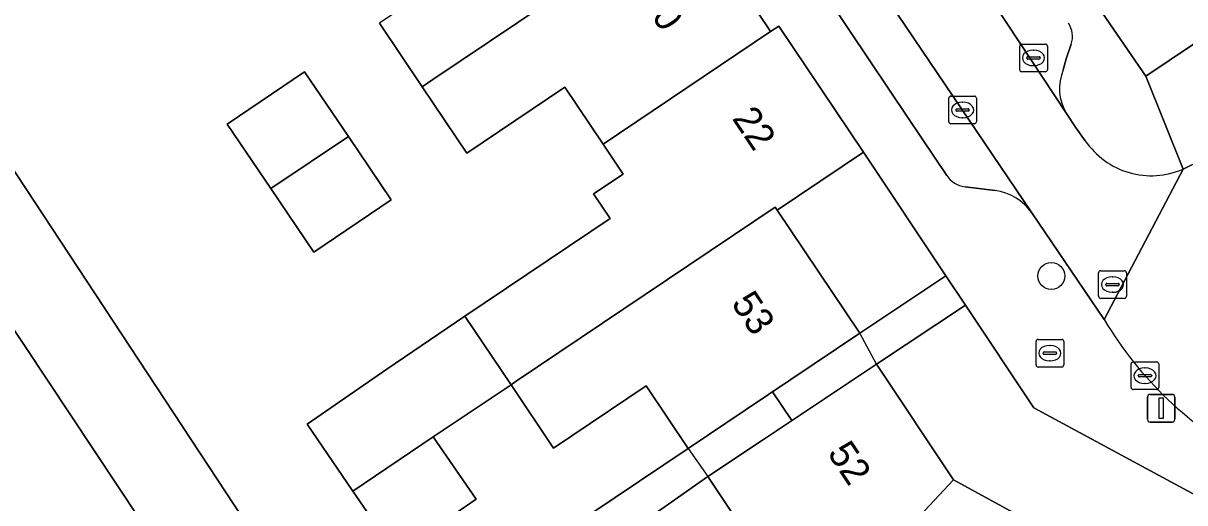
# Model space of a CAD drawing. Extents: x 158352 to 159489, y 383828 to 384603.
# Drawn here: x 158862.39 to 158904.38, y 384122.16 to 384139.5 of the extents above; entities that cross this region are included whole.
import ezdxf

# ---------------------------------------------------------------- set-up
doc = ezdxf.new("R2010")
doc.units = 0
for name, color, linetype in [('IMGEO_Boom', 7, 'Continuous'), ('IMGEO_Brandkraan', 7, 'Continuous'), ('IMGEO_Erf', 7, 'Continuous'), ('IMGEO_Kolk', 7, 'Continuous'), ('IMGEO_Lichtmast', 7, 'Continuous'), ('IMGEO_Pand', 7, 'Continuous'), ('IMGEO_Pand_nummerreeks', 7, 'Continuous'), ('IMGEO_Pand_overbouw', 7, 'Continuous'), ('IMGEO_Parkeervlak_open', 7, 'Continuous'), ('IMGEO_Rijbaan_lokaal_open', 7, 'Continuous'), ('IMGEO_Rioolput', 7, 'Continuous'), ('IMGEO_Voetpad_open', 7, 'Continuous')]:
    doc.layers.add(name, color=color, linetype=linetype)

msp = doc.modelspace()

# ---------------------------------------------------------------- linework, layer by layer
at = {"layer": 'IMGEO_Boom'}
msp.add_circle((158899.551, 384130.363), 0.489, dxfattribs=at)
at = {"layer": 'IMGEO_Brandkraan'}
for p, q in [((158898.999, 384127.144), (158898.999, 384127.996)), ((158899.074, 384128.07), (158899.926, 384128.07)), ((158900, 384127.996), (158900, 384127.144)), ((158899.258, 384127.564), (158899.258, 384127.576)), ((158899.696, 384127.527), (158899.298, 384127.527)), ((158899.301, 384127.613), (158899.699, 384127.613)), ((158899.487, 384127.85), (158899.512, 384127.85)), ((158899.742, 384127.576), (158899.742, 384127.564)), ((158899.926, 384127.07), (158899.074, 384127.07)), ((158899.51, 384127.29), (158899.485, 384127.29))]:
    msp.add_line(p, q, dxfattribs=at)
for points in [[(158898.999, 384127.144), (158898.999, 384127.996)], [(158899.074, 384128.07), (158899.926, 384128.07)], [(158900, 384127.996), (158900, 384127.144)], [(158899.926, 384127.07), (158899.074, 384127.07)]]:
    msp.add_lwpolyline(points, dxfattribs=at)
for centre, radius, start, end in [((158899.076, 384127.994), 0.0765, 91.552, 178.448), ((158899.076, 384127.994), 0.0765, 91.552, 178.448), ((158899.924, 384127.994), 0.0765, 1.552, 88.448), ((158899.924, 384127.994), 0.0765, 1.552, 88.448), ((158899.298, 384127.573), 0.0403, 85.8775, 175.7526), ((158899.295, 384127.563), 0.0366, 178.938, 274.7102), ((158899.699, 384127.57), 0.043, 264.8664, 352.4533), ((158899.703, 384127.575), 0.0386, 1.7309, 96.639), ((158899.076, 384127.146), 0.0765, 181.552, 268.448), ((158899.076, 384127.146), 0.0765, 181.552, 268.448), ((158899.924, 384127.146), 0.0765, 271.552, 358.448), ((158899.924, 384127.146), 0.0765, 271.552, 358.448)]:
    msp.add_arc(centre, radius, start, end, dxfattribs=at)
for centre, major_axis, ratio, start_param, end_param in [((158899.486, 384127.57), (-0.387, 0.002), 0.722429, 4.712389, 7.853982), ((158899.511, 384127.57), (-0.39, 0.002), 0.717154, 1.570796, 4.712389)]:
    msp.add_ellipse(centre, major_axis=major_axis, ratio=ratio, start_param=start_param, end_param=end_param, dxfattribs=at)
at = {"layer": 'IMGEO_Erf'}
for points in [[(158942.263, 384168.715), (158937.66, 384165.622), (158933.069, 384162.537), (158933.874, 384161.338), (158929.263, 384158.239), (158928.917, 384158.007), (158928.717, 384158.105), (158924.553, 384155.307), (158919.952, 384152.215), (158915.351, 384149.124), (158910.891, 384146.127), (158911.02, 384145.936), (158910.878, 384145.84), (158906.196, 384142.695), (158905.358, 384143.942), (158900.735, 384140.836), (158902.964, 384137.583), (158985.981, 384193.365)], [(158856.183, 384143.092), (158874.109, 384115.848), (158886.43, 384124.126), (158884.91, 384126.389), (158881.56, 384124.137), (158880.021, 384126.427), (158877.213, 384124.539), (158878.756, 384122.285), (158875.871, 384120.3), (158874.307, 384122.586), (158872.649, 384125.008), (158875.535, 384126.993), (158878.351, 384128.913), (158883.603, 384132.442), (158883.007, 384133.328), (158884.076, 384134.047), (158883.348, 384135.13), (158881.967, 384137.186), (158878.423, 384134.804), (158876.811, 384137.203), (158875.264, 384139.505)], [(158871.513, 384092.763), (158875.376, 384099.88), (158880.878, 384107.738), (158891.076, 384102.332), (158895.47, 384110.225), (158895.26, 384111.009), (158897.002, 384114.137), (158893.501, 384116.041), (158890.484, 384113.001), (158888.408, 384114.854), (158886.253, 384116.779), (158889.168, 384120.043), (158887.133, 384123.108), (158872.435, 384112.771), (158858.266, 384134.119)]]:
    msp.add_lwpolyline(points, dxfattribs=at)
for points in [[(158872.898, 384131.221), (158871.338, 384133.524), (158869.761, 384135.852), (158872.555, 384137.75), (158874.141, 384135.408), (158875.692, 384133.119)], [(158892.764, 384134.835), (158889.646, 384132.741), (158892.634, 384128.295), (158895.741, 384130.365)], [(158898.923, 384125.588), (158896.445, 384129.308), (158893.236, 384127.17), (158896.016, 384122.994), (158900.488, 384120.547), (158901.498, 384119.976), (158906.279, 384117.352), (158908.084, 384120.639)]]:
    msp.add_lwpolyline(points, close=True, dxfattribs=at)
at = {"layer": 'IMGEO_Kolk'}
for p, q in [((158898.408, 384137.822), (158898.408, 384138.674)), ((158898.483, 384138.748), (158899.335, 384138.748)), ((158898.896, 384138.528), (158898.921, 384138.528)), ((158899.409, 384138.674), (158899.409, 384137.822)), ((158898.667, 384138.242), (158898.667, 384138.254)), ((158899.105, 384138.205), (158898.707, 384138.205)), ((158898.71, 384138.291), (158899.108, 384138.291)), ((158898.919, 384137.968), (158898.894, 384137.968)), ((158899.151, 384138.254), (158899.151, 384138.242)), ((158899.335, 384137.748), (158898.483, 384137.748)), ((158895.844, 384135.939), (158895.844, 384136.791)), ((158895.919, 384136.865), (158896.771, 384136.865)), ((158896.845, 384136.791), (158896.845, 384135.939)), ((158896.103, 384136.359), (158896.103, 384136.371)), ((158896.541, 384136.322), (158896.143, 384136.322)), ((158896.146, 384136.408), (158896.544, 384136.408)), ((158896.332, 384136.645), (158896.357, 384136.645)), ((158896.587, 384136.371), (158896.587, 384136.359)), ((158896.771, 384135.865), (158895.919, 384135.865)), ((158896.355, 384136.085), (158896.33, 384136.085)), ((158902.436, 384126.329), (158902.436, 384127.181)), ((158902.511, 384127.255), (158903.363, 384127.255)), ((158902.924, 384127.035), (158902.949, 384127.035)), ((158903.437, 384127.181), (158903.437, 384126.329)), ((158902.695, 384126.749), (158902.695, 384126.761)), ((158903.133, 384126.712), (158902.735, 384126.712)), ((158902.738, 384126.798), (158903.136, 384126.798)), ((158903.179, 384126.761), (158903.179, 384126.749)), ((158903.363, 384126.255), (158902.511, 384126.255)), ((158902.947, 384126.475), (158902.922, 384126.475))]:
    msp.add_line(p, q, dxfattribs=at)
for points in [[(158898.408, 384137.822), (158898.408, 384138.674)], [(158898.483, 384138.748), (158899.335, 384138.748)], [(158899.409, 384138.674), (158899.409, 384137.822)], [(158899.335, 384137.748), (158898.483, 384137.748)], [(158895.844, 384135.939), (158895.844, 384136.791)], [(158895.919, 384136.865), (158896.771, 384136.865)], [(158896.845, 384136.791), (158896.845, 384135.939)], [(158896.771, 384135.865), (158895.919, 384135.865)], [(158902.436, 384126.329), (158902.436, 384127.181)], [(158902.511, 384127.255), (158903.363, 384127.255)], [(158903.437, 384127.181), (158903.437, 384126.329)], [(158903.363, 384126.255), (158902.511, 384126.255)]]:
    msp.add_lwpolyline(points, dxfattribs=at)
for centre, radius, start, end in [((158898.485, 384138.672), 0.0765, 91.552, 178.448), ((158898.485, 384138.672), 0.0765, 91.552, 178.448), ((158899.333, 384138.672), 0.0765, 1.552, 88.448), ((158899.333, 384138.672), 0.0765, 1.552, 88.448), ((158898.707, 384138.251), 0.0403, 85.8775, 175.7526), ((158898.704, 384138.241), 0.0366, 178.938, 274.7102), ((158899.108, 384138.248), 0.043, 264.8664, 352.4533), ((158899.112, 384138.253), 0.0386, 1.7309, 96.639), ((158898.485, 384137.824), 0.0765, 181.552, 268.448), ((158898.485, 384137.824), 0.0765, 181.552, 268.448), ((158899.333, 384137.824), 0.0765, 271.552, 358.448), ((158899.333, 384137.824), 0.0765, 271.552, 358.448), ((158895.921, 384136.789), 0.0765, 91.552, 178.448), ((158895.921, 384136.789), 0.0765, 91.552, 178.448), ((158896.769, 384136.789), 0.0765, 1.552, 88.448), ((158896.769, 384136.789), 0.0765, 1.552, 88.448), ((158896.143, 384136.368), 0.0403, 85.8775, 175.7526), ((158896.14, 384136.358), 0.0366, 178.938, 274.7102), ((158896.544, 384136.365), 0.043, 264.8664, 352.4533), ((158896.548, 384136.37), 0.0386, 1.7309, 96.639), ((158895.921, 384135.941), 0.0765, 181.552, 268.448), ((158895.921, 384135.941), 0.0765, 181.552, 268.448), ((158896.769, 384135.941), 0.0765, 271.552, 358.448), ((158896.769, 384135.941), 0.0765, 271.552, 358.448), ((158902.513, 384127.179), 0.0765, 91.552, 178.448), ((158902.513, 384127.179), 0.0765, 91.552, 178.448), ((158903.361, 384127.179), 0.0765, 1.552, 88.448), ((158903.361, 384127.179), 0.0765, 1.552, 88.448), ((158902.735, 384126.758), 0.0403, 85.8775, 175.7526), ((158902.732, 384126.748), 0.0366, 178.938, 274.7102), ((158903.136, 384126.755), 0.043, 264.8664, 352.4533), ((158903.14, 384126.76), 0.0386, 1.7309, 96.639), ((158902.513, 384126.331), 0.0765, 181.552, 268.448), ((158902.513, 384126.331), 0.0765, 181.552, 268.448), ((158903.361, 384126.331), 0.0765, 271.552, 358.448), ((158903.361, 384126.331), 0.0765, 271.552, 358.448)]:
    msp.add_arc(centre, radius, start, end, dxfattribs=at)
for centre, major_axis, ratio, start_param, end_param in [((158898.895, 384138.248), (-0.387, 0.002), 0.722429, 4.712389, 7.853982), ((158898.92, 384138.248), (-0.39, 0.002), 0.717154, 1.570796, 4.712389), ((158896.331, 384136.365), (-0.387, 0.002), 0.722429, 4.712389, 7.853982), ((158896.356, 384136.365), (-0.39, 0.002), 0.717154, 1.570796, 4.712389), ((158902.923, 384126.755), (-0.387, 0.002), 0.722429, 4.712389, 7.853982), ((158902.948, 384126.755), (-0.39, 0.002), 0.717154, 1.570796, 4.712389)]:
    msp.add_ellipse(centre, major_axis=major_axis, ratio=ratio, start_param=start_param, end_param=end_param, dxfattribs=at)
at = {"layer": 'IMGEO_Lichtmast'}
for p, q in [((158903.027, 384125.179), (158903.027, 384125.979)), ((158903.027, 384125.979), (158903.027, 384125.179)), ((158903.127, 384126.079), (158903.917, 384126.079)), ((158903.917, 384126.079), (158903.127, 384126.079)), ((158904.017, 384125.979), (158904.017, 384125.179)), ((158904.017, 384125.179), (158904.017, 384125.979)), ((158903.917, 384125.079), (158903.127, 384125.079)), ((158903.127, 384125.079), (158903.917, 384125.079))]:
    msp.add_line(p, q, dxfattribs=at)
msp.add_lwpolyline([(158903.447, 384125.954), (158903.597, 384125.954), (158903.597, 384125.204), (158903.447, 384125.204), (158903.447, 384125.954)], dxfattribs=at)
for centre, start, end in [((158903.127, 384125.979), 90, 180), ((158903.127, 384125.979), 90, 180), ((158903.917, 384125.979), 0, 90), ((158903.917, 384125.979), 360, 90), ((158903.127, 384125.179), 180, 270), ((158903.127, 384125.179), 180, 270), ((158903.917, 384125.179), 270, 0), ((158903.917, 384125.179), 270, 0)]:
    msp.add_arc(centre, 0.1, start, end, dxfattribs=at)
at = {"layer": 'IMGEO_Pand'}
for points in [[(158886.41, 384143.657), (158883.729, 384147.646), (158883.501, 384147.986), (158883.417, 384148.111), (158877.359, 384144.04), (158877.602, 384143.679), (158877.828, 384143.343), (158878.807, 384141.886), (158875.264, 384139.505), (158876.811, 384137.203), (158877.197, 384137.463)], [(158889.404, 384139.201), (158889.293, 384139.366), (158888.836, 384140.046), (158886.41, 384143.657), (158877.197, 384137.463), (158876.811, 384137.203), (158878.423, 384134.804), (158881.967, 384137.186), (158883.348, 384135.13)], [(158889.574, 384132.848), (158889.646, 384132.741), (158892.764, 384134.835), (158889.698, 384139.399), (158889.404, 384139.201), (158883.348, 384135.13), (158884.076, 384134.047), (158883.007, 384133.328), (158883.603, 384132.442), (158878.351, 384128.913), (158880.021, 384126.427), (158880.209, 384126.553)], [(158874.141, 384135.408), (158872.555, 384137.75), (158869.761, 384135.852), (158871.338, 384133.524)], [(158874.141, 384135.408), (158871.338, 384133.524), (158872.898, 384131.221), (158875.692, 384133.119)], [(158880.021, 384126.427), (158881.56, 384124.137), (158884.91, 384126.389), (158886.43, 384124.126), (158888.484, 384125.506), (158892.634, 384128.295), (158889.646, 384132.741), (158889.574, 384132.848), (158880.209, 384126.553)], [(158880.021, 384126.427), (158878.351, 384128.913), (158875.535, 384126.993), (158872.649, 384125.008), (158874.307, 384122.586), (158877.213, 384124.539)], [(158896.016, 384122.994), (158893.236, 384127.17), (158889.074, 384124.4), (158887.133, 384123.108), (158889.168, 384120.043), (158886.253, 384116.779), (158888.408, 384114.854)], [(158877.213, 384124.539), (158874.307, 384122.586), (158875.871, 384120.3), (158878.756, 384122.285)], [(158896.016, 384122.994), (158888.408, 384114.854), (158890.484, 384113.001), (158893.501, 384116.041), (158897.002, 384114.137), (158898.1, 384116.155), (158900.488, 384120.547)]]:
    msp.add_lwpolyline(points, close=True, dxfattribs=at)
at = {"layer": 'IMGEO_Pand_overbouw'}
for points in [[(158892.634, 384128.295), (158889.477, 384126.173), (158890.171, 384125.13), (158893.236, 384127.17)], [(158890.171, 384125.13), (158889.477, 384126.173), (158886.43, 384124.126), (158887.133, 384123.108), (158889.074, 384124.4)]]:
    msp.add_lwpolyline(points, close=True, dxfattribs=at)
at = {"layer": 'IMGEO_Parkeervlak_open'}
for points in [[(158898.842, 384132.651), (158878.334, 384162.992)], [(158878.138, 384160.295), (158886.499, 384147.841), (158894.388, 384136.057), (158895.769, 384133.994)], [(158888.055, 384154.504), (158900.101, 384136.239)], [(158899.985, 384137.817), (158900.09, 384138.216), (158900.271, 384138.75)], [(158896.433, 384133.586), (158897.52, 384133.456)]]:
    msp.add_lwpolyline(points, dxfattribs=at)
for centre, radius, start, end in [((158899.467, 384139.027), 0.85, 340.9972, 34.0024), ((158901.542, 384137.138), 1.698, 156.4429, 211.9657), ((158896.542, 384134.508), 0.928, 213.6081, 263.2539), ((158897.233, 384131.497), 1.98, 35.6513, 81.672)]:
    msp.add_arc(centre, radius, start, end, dxfattribs=at)
at = {"layer": 'IMGEO_Rijbaan_lokaal_open'}
for points in [[(158888.055, 384154.504), (158887.877, 384154.77), (158880.883, 384165.199), (158878.157, 384163.383), (158878.334, 384162.992), (158898.842, 384132.651), (158901.467, 384128.786), (158904.315, 384134.226)], [(158900.779, 384135.251), (158900.452, 384135.707), (158900.101, 384136.239), (158888.055, 384154.504)], [(158905.336, 384134.731), (158904.315, 384134.226), (158901.467, 384128.786)]]:
    msp.add_lwpolyline(points, dxfattribs=at)
for centre, radius, start, end in [((158903.168, 384136.874), 2.888, 214.1924, 253.8346), ((158903.164, 384136.877), 2.89, 253.9274, 293.4629), ((158912.969, 384135.57), 13.353, 210.532, 242.3261)]:
    msp.add_arc(centre, radius, start, end, dxfattribs=at)
at = {"layer": 'IMGEO_Rioolput'}
for p, q in [((158901.262, 384129.626), (158901.262, 384130.478)), ((158901.337, 384130.552), (158902.189, 384130.552)), ((158902.263, 384130.478), (158902.263, 384129.626)), ((158901.521, 384130.046), (158901.521, 384130.058)), ((158901.959, 384130.009), (158901.561, 384130.009)), ((158901.564, 384130.095), (158901.962, 384130.095)), ((158901.75, 384130.332), (158901.775, 384130.332)), ((158902.005, 384130.058), (158902.005, 384130.046)), ((158902.189, 384129.552), (158901.337, 384129.552)), ((158901.773, 384129.772), (158901.748, 384129.772))]:
    msp.add_line(p, q, dxfattribs=at)
for points in [[(158901.262, 384129.626), (158901.262, 384130.478)], [(158901.337, 384130.552), (158902.189, 384130.552)], [(158902.263, 384130.478), (158902.263, 384129.626)], [(158902.189, 384129.552), (158901.337, 384129.552)]]:
    msp.add_lwpolyline(points, dxfattribs=at)
for centre, radius, start, end in [((158901.339, 384130.476), 0.0765, 91.552, 178.448), ((158901.339, 384130.476), 0.0765, 91.552, 178.448), ((158902.187, 384130.476), 0.0765, 1.552, 88.448), ((158902.187, 384130.476), 0.0765, 1.552, 88.448), ((158901.561, 384130.055), 0.0403, 85.8775, 175.7526), ((158901.558, 384130.045), 0.0366, 178.938, 274.7102), ((158901.962, 384130.052), 0.043, 264.8664, 352.4533), ((158901.966, 384130.057), 0.0386, 1.7309, 96.639), ((158901.339, 384129.628), 0.0765, 181.552, 268.448), ((158901.339, 384129.628), 0.0765, 181.552, 268.448), ((158902.187, 384129.628), 0.0765, 271.552, 358.448), ((158902.187, 384129.628), 0.0765, 271.552, 358.448)]:
    msp.add_arc(centre, radius, start, end, dxfattribs=at)
for centre, major_axis, ratio, start_param, end_param in [((158901.749, 384130.052), (-0.387, 0.002), 0.722429, 4.712389, 7.853982), ((158901.774, 384130.052), (-0.39, 0.002), 0.717154, 1.570796, 4.712389)]:
    msp.add_ellipse(centre, major_axis=major_axis, ratio=ratio, start_param=start_param, end_param=end_param, dxfattribs=at)
at = {"layer": 'IMGEO_Voetpad_open'}
for points in [[(158904.315, 384134.226), (158902.964, 384137.583), (158900.735, 384140.836), (158896.123, 384147.701), (158888.397, 384159.227), (158888.276, 384159.407), (158885.101, 384164.143), (158882.152, 384168.541), (158882.044, 384168.696), (158878.986, 384173.105), (158878.901, 384173.228), (158879.176, 384173.413), (158876.265, 384177.74), (158873.389, 384182.013), (158873.102, 384181.819), (158872.982, 384181.998), (158869.987, 384186.448), (158869.896, 384186.584), (158866.941, 384191.013), (158866.244, 384192.057), (158864.445, 384194.753), (158857.143, 384205.697), (158852.538, 384212.577)], [(158925.886, 384149.768), (158938.144, 384158.136), (158940.594, 384159.779), (158964.303, 384175.685), (158966.736, 384177.317), (158986.851, 384190.812), (158985.981, 384193.365), (158902.964, 384137.583), (158904.315, 384134.226), (158905.336, 384134.731)], [(158867.501, 384171.811), (158870.361, 384167.555), (158870.648, 384167.748), (158870.778, 384167.555), (158873.766, 384163.107), (158873.827, 384163.017), (158876.803, 384158.541), (158877.632, 384157.295), (158880.579, 384152.864), (158880.668, 384152.731), (158883.662, 384148.276), (158883.417, 384148.111), (158883.501, 384147.986), (158883.729, 384147.646), (158886.41, 384143.657), (158888.836, 384140.046), (158889.293, 384139.366), (158889.404, 384139.201), (158889.698, 384139.399), (158892.764, 384134.835), (158895.741, 384130.365), (158896.445, 384129.308), (158898.923, 384125.588), (158908.084, 384120.639)], [(158895.769, 384133.994), (158894.388, 384136.057), (158886.499, 384147.841), (158878.138, 384160.295)], [(158858.266, 384134.119), (158872.435, 384112.771), (158887.133, 384123.108), (158889.074, 384124.4), (158893.236, 384127.17), (158896.445, 384129.308), (158895.741, 384130.365), (158892.634, 384128.295), (158888.484, 384125.506), (158886.43, 384124.126), (158874.109, 384115.848), (158856.183, 384143.092), (158870.79, 384152.704), (158872.755, 384154.024), (158876.905, 384156.812), (158877.632, 384157.295), (158876.803, 384158.541), (158876.084, 384158.063), (158871.934, 384155.275), (158869.956, 384153.946), (158855.372, 384144.324)], [(158900.271, 384138.75), (158900.09, 384138.216), (158899.985, 384137.817)], [(158900.101, 384136.239), (158900.452, 384135.707), (158900.779, 384135.251)], [(158897.52, 384133.456), (158896.433, 384133.586)], [(158901.467, 384128.786), (158898.842, 384132.651)]]:
    msp.add_lwpolyline(points, dxfattribs=at)
for centre, radius, start, end in [((158899.467, 384139.027), 0.85, 340.9972, 34.0024), ((158901.542, 384137.138), 1.698, 156.4429, 211.9657), ((158903.168, 384136.874), 2.888, 214.1924, 253.8346), ((158903.164, 384136.877), 2.89, 253.9274, 293.4629), ((158896.542, 384134.508), 0.928, 213.6081, 263.2539), ((158897.233, 384131.497), 1.98, 35.6513, 81.672), ((158912.969, 384135.57), 13.353, 210.532, 242.3261)]:
    msp.add_arc(centre, radius, start, end, dxfattribs=at)

# ---------------------------------------------------------------- texts
at = {"layer": 'IMGEO_Pand_nummerreeks'}
for s, rotation, p in [('20', 303.896, (158884.664, 384140.375)), ('22', 303.896, (158887.99, 384136.058)), ('53', 303.9037, (158887.957, 384129.374)), ('52', 303.6521, (158891.436, 384123.955))]:
    msp.add_text(s, height=1, rotation=rotation, dxfattribs=at).set_placement(p)

doc.saveas('drawing.dxf')
